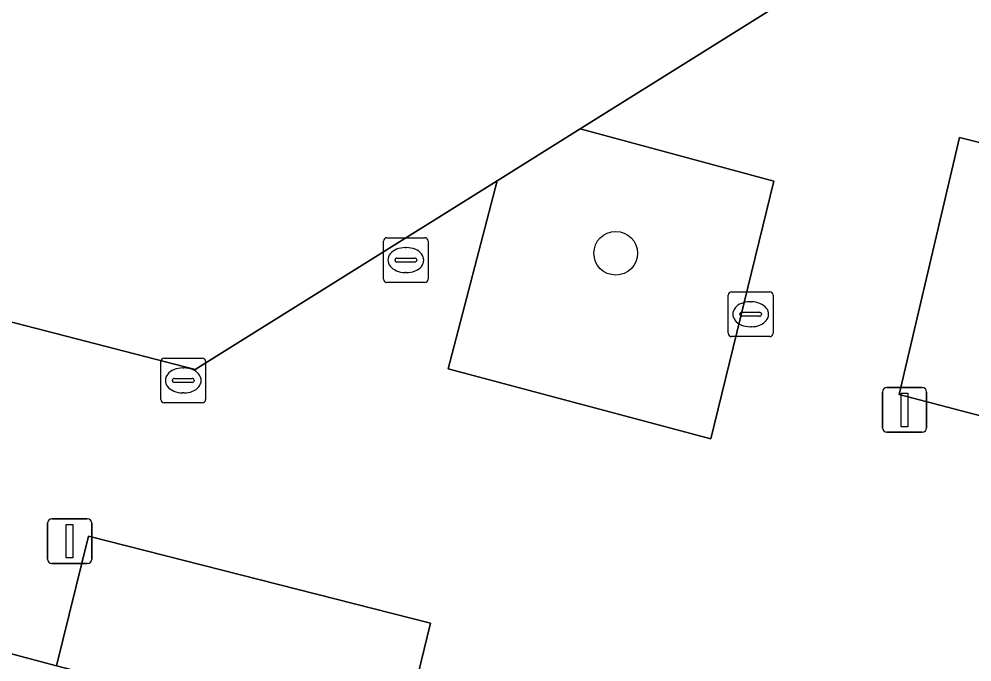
# Model space of a CAD drawing. Extents: x 163683 to 164494, y 382709 to 383872.
# Drawn here: x 164260.24 to 164281.55, y 383225.65 to 383240.03 of the extents above; entities that cross this region are included whole.
import ezdxf

# ---------------------------------------------------------------- set-up
doc = ezdxf.new("R2010")
doc.units = 0
for name, color, linetype in [('IMGEO_Boom', 7, 'Continuous'), ('IMGEO_Erf', 7, 'Continuous'), ('IMGEO_Groenvoorziening', 7, 'Continuous'), ('IMGEO_Hek', 7, 'Continuous'), ('IMGEO_Kolk', 7, 'Continuous'), ('IMGEO_Lichtmast', 7, 'Continuous'), ('IMGEO_Rijbaan_lokaal_open', 7, 'Continuous'), ('IMGEO_Voetpad_open', 7, 'Continuous')]:
    doc.layers.add(name, color=color, linetype=linetype)

msp = doc.modelspace()

# ---------------------------------------------------------------- linework, layer by layer
at = {"layer": 'IMGEO_Boom'}
msp.add_circle((164273.589, 383234.792), 0.489, dxfattribs=at)
at = {"layer": 'IMGEO_Erf'}
msp.add_lwpolyline([(164236.464, 383261.459), (164235.928, 383263.381), (164231.096, 383262.034), (164231.651, 383260.087), (164226.404, 383258.636), (164169.075, 383267.189), (164167.597, 383257.227), (164218.957, 383243.908), (164218.984, 383244.014), (164219.471, 383245.875), (164229.828, 383243.204), (164229.299, 383241.226), (164234.131, 383239.946), (164234.665, 383241.844), (164251.13, 383240.703), (164249.919, 383235.98), (164249.893, 383235.878), (164264.185, 383232.189), (164270.939, 383236.414), (164272.792, 383237.573), (164281.317, 383242.905), (164278.847, 383251.925), (164257.984, 383248.406), (164240.908, 383245.525)], close=True, dxfattribs=at)
at = {"layer": 'IMGEO_Groenvoorziening'}
for points in [[(164277.124, 383236.404), (164272.792, 383237.573), (164270.939, 383236.414), (164269.843, 383232.206), (164275.713, 383230.645)], [(164285.897, 383230.069), (164287.305, 383235.872), (164281.277, 383237.383), (164279.929, 383231.629)], [(164268.729, 383223.586), (164269.445, 383226.521), (164261.794, 383228.465), (164261.081, 383225.568)]]:
    msp.add_lwpolyline(points, close=True, dxfattribs=at)
at = {"layer": 'IMGEO_Hek'}
msp.add_lwpolyline([(164270.939, 383236.414), (164272.792, 383237.573)], dxfattribs=at)
at = {"layer": 'IMGEO_Kolk'}
for p, q in [((164268.394, 383234.212), (164268.394, 383235.064)), ((164268.469, 383235.138), (164269.321, 383235.138)), ((164269.395, 383235.064), (164269.395, 383234.212)), ((164268.882, 383234.918), (164268.907, 383234.918)), ((164268.653, 383234.632), (164268.653, 383234.644)), ((164268.696, 383234.681), (164269.094, 383234.681)), ((164269.137, 383234.644), (164269.137, 383234.632)), ((164269.091, 383234.595), (164268.693, 383234.595)), ((164268.905, 383234.358), (164268.88, 383234.358)), ((164269.321, 383234.138), (164268.469, 383234.138)), ((164276.106, 383233.001), (164276.106, 383233.853)), ((164276.181, 383233.927), (164277.033, 383233.927)), ((164277.107, 383233.853), (164277.107, 383233.001)), ((164276.594, 383233.707), (164276.619, 383233.707)), ((164276.365, 383233.421), (164276.365, 383233.433)), ((164276.803, 383233.384), (164276.405, 383233.384)), ((164276.408, 383233.47), (164276.806, 383233.47)), ((164276.849, 383233.433), (164276.849, 383233.421)), ((164276.617, 383233.147), (164276.592, 383233.147)), ((164277.033, 383232.927), (164276.181, 383232.927)), ((164263.416, 383231.521), (164263.416, 383232.373)), ((164263.491, 383232.447), (164264.343, 383232.447)), ((164264.417, 383232.373), (164264.417, 383231.521)), ((164263.904, 383232.227), (164263.929, 383232.227)), ((164263.675, 383231.941), (164263.675, 383231.953)), ((164264.113, 383231.904), (164263.715, 383231.904)), ((164263.718, 383231.99), (164264.116, 383231.99)), ((164264.159, 383231.953), (164264.159, 383231.941)), ((164263.927, 383231.667), (164263.902, 383231.667)), ((164264.343, 383231.447), (164263.491, 383231.447))]:
    msp.add_line(p, q, dxfattribs=at)
for points in [[(164268.394, 383234.212), (164268.394, 383235.064)], [(164268.469, 383235.138), (164269.321, 383235.138)], [(164269.395, 383235.064), (164269.395, 383234.212)], [(164269.321, 383234.138), (164268.469, 383234.138)], [(164276.106, 383233.001), (164276.106, 383233.853)], [(164276.181, 383233.927), (164277.033, 383233.927)], [(164277.107, 383233.853), (164277.107, 383233.001)], [(164277.033, 383232.927), (164276.181, 383232.927)], [(164263.416, 383231.521), (164263.416, 383232.373)], [(164263.491, 383232.447), (164264.343, 383232.447)], [(164264.417, 383232.373), (164264.417, 383231.521)], [(164264.343, 383231.447), (164263.491, 383231.447)]]:
    msp.add_lwpolyline(points, dxfattribs=at)
for centre, radius, start, end in [((164268.471, 383235.062), 0.0765, 91.552, 178.448), ((164268.471, 383235.062), 0.0765, 91.552, 178.448), ((164269.319, 383235.062), 0.0765, 1.552, 88.448), ((164269.319, 383235.062), 0.0765, 1.552, 88.448), ((164268.693, 383234.641), 0.0403, 85.8775, 175.7526), ((164268.69, 383234.631), 0.0366, 178.938, 274.7102), ((164269.094, 383234.638), 0.043, 264.8664, 352.4533), ((164269.098, 383234.643), 0.0386, 1.7309, 96.639), ((164268.471, 383234.214), 0.0765, 181.552, 268.448), ((164268.471, 383234.214), 0.0765, 181.552, 268.448), ((164269.319, 383234.214), 0.0765, 271.552, 358.448), ((164269.319, 383234.214), 0.0765, 271.552, 358.448), ((164276.183, 383233.851), 0.0765, 91.552, 178.448), ((164276.183, 383233.851), 0.0765, 91.552, 178.448), ((164277.031, 383233.851), 0.0765, 1.552, 88.448), ((164277.031, 383233.851), 0.0765, 1.552, 88.448), ((164276.405, 383233.43), 0.0403, 85.8775, 175.7526), ((164276.402, 383233.42), 0.0366, 178.938, 274.7102), ((164276.806, 383233.427), 0.043, 264.8664, 352.4533), ((164276.81, 383233.432), 0.0386, 1.7309, 96.639), ((164276.183, 383233.003), 0.0765, 181.552, 268.448), ((164276.183, 383233.003), 0.0765, 181.552, 268.448), ((164277.031, 383233.003), 0.0765, 271.552, 358.448), ((164277.031, 383233.003), 0.0765, 271.552, 358.448), ((164263.493, 383232.371), 0.0765, 91.552, 178.448), ((164263.493, 383232.371), 0.0765, 91.552, 178.448), ((164264.341, 383232.371), 0.0765, 1.552, 88.448), ((164264.341, 383232.371), 0.0765, 1.552, 88.448), ((164263.715, 383231.95), 0.0403, 85.8775, 175.7526), ((164263.712, 383231.94), 0.0366, 178.938, 274.7102), ((164264.116, 383231.947), 0.043, 264.8664, 352.4533), ((164264.12, 383231.952), 0.0386, 1.7309, 96.639), ((164263.493, 383231.523), 0.0765, 181.552, 268.448), ((164263.493, 383231.523), 0.0765, 181.552, 268.448), ((164264.341, 383231.523), 0.0765, 271.552, 358.448), ((164264.341, 383231.523), 0.0765, 271.552, 358.448)]:
    msp.add_arc(centre, radius, start, end, dxfattribs=at)
for centre, major_axis, ratio, start_param, end_param in [((164268.881, 383234.638), (-0.387, 0.002), 0.722429, 4.712389, 7.853982), ((164268.906, 383234.638), (-0.39, 0.002), 0.717154, 1.570796, 4.712389), ((164276.593, 383233.427), (-0.387, 0.002), 0.722429, 4.712389, 7.853982), ((164276.618, 383233.427), (-0.39, 0.002), 0.717154, 1.570796, 4.712389), ((164263.903, 383231.947), (-0.387, 0.002), 0.722429, 4.712389, 7.853982), ((164263.928, 383231.947), (-0.39, 0.002), 0.717154, 1.570796, 4.712389)]:
    msp.add_ellipse(centre, major_axis=major_axis, ratio=ratio, start_param=start_param, end_param=end_param, dxfattribs=at)
at = {"layer": 'IMGEO_Lichtmast'}
for p, q in [((164279.552, 383230.888), (164279.552, 383231.688)), ((164279.552, 383231.688), (164279.552, 383230.888)), ((164279.652, 383231.788), (164280.442, 383231.788)), ((164280.442, 383231.788), (164279.652, 383231.788)), ((164280.542, 383231.688), (164280.542, 383230.888)), ((164280.542, 383230.888), (164280.542, 383231.688)), ((164280.442, 383230.788), (164279.652, 383230.788)), ((164279.652, 383230.788), (164280.442, 383230.788)), ((164260.88, 383227.952), (164260.88, 383228.752)), ((164260.88, 383228.752), (164260.88, 383227.952)), ((164260.98, 383228.852), (164261.77, 383228.852)), ((164261.77, 383228.852), (164260.98, 383228.852)), ((164261.87, 383228.752), (164261.87, 383227.952)), ((164261.87, 383227.952), (164261.87, 383228.752)), ((164261.77, 383227.852), (164260.98, 383227.852)), ((164260.98, 383227.852), (164261.77, 383227.852))]:
    msp.add_line(p, q, dxfattribs=at)
for points in [[(164279.972, 383231.663), (164280.122, 383231.663), (164280.122, 383230.913), (164279.972, 383230.913), (164279.972, 383231.663)], [(164261.3, 383228.727), (164261.45, 383228.727), (164261.45, 383227.977), (164261.3, 383227.977), (164261.3, 383228.727)]]:
    msp.add_lwpolyline(points, dxfattribs=at)
for centre, start, end in [((164279.652, 383231.688), 90, 180), ((164279.652, 383231.688), 90, 180), ((164280.442, 383231.688), 0, 90), ((164280.442, 383231.688), 360, 90), ((164279.652, 383230.888), 180, 270), ((164279.652, 383230.888), 180, 270), ((164280.442, 383230.888), 270, 0), ((164280.442, 383230.888), 270, 0), ((164260.98, 383228.752), 90, 180), ((164260.98, 383228.752), 90, 180), ((164261.77, 383228.752), 0, 90), ((164261.77, 383228.752), 360, 90), ((164260.98, 383227.952), 180, 270), ((164260.98, 383227.952), 180, 270), ((164261.77, 383227.952), 270, 0), ((164261.77, 383227.952), 270, 0)]:
    msp.add_arc(centre, 0.1, start, end, dxfattribs=at)
at = {"layer": 'IMGEO_Rijbaan_lokaal_open'}
msp.add_lwpolyline([(164271.701, 383222.816), (164268.729, 383223.586), (164261.081, 383225.568), (164257.211, 383226.591), (164216.897, 383237.018), (164213.023, 383237.975), (164172.813, 383248.485), (164168.945, 383249.5), (164163.294, 383250.964), (164159.824, 383251.896), (164128.56, 383259.97), (164124.347, 383261.058), (164084.726, 383271.367)], dxfattribs=at)
at = {"layer": 'IMGEO_Voetpad_open'}
for points in [[(164290.661, 383235.896), (164281.317, 383242.905), (164272.792, 383237.573), (164277.124, 383236.404), (164275.713, 383230.645), (164269.843, 383232.206), (164270.939, 383236.414), (164264.185, 383232.189), (164249.893, 383235.878), (164234.131, 383239.946), (164229.299, 383241.226), (164218.957, 383243.908), (164167.597, 383257.227), (164157.09, 383262.182)], [(164159.824, 383251.896), (164163.294, 383250.964), (164164.048, 383253.848), (164169.701, 383252.396), (164168.945, 383249.5), (164172.813, 383248.485), (164173.566, 383251.389), (164213.794, 383240.946), (164213.023, 383237.975), (164216.897, 383237.018), (164217.688, 383239.925), (164257.944, 383229.494), (164257.211, 383226.591), (164261.081, 383225.568), (164261.794, 383228.465), (164269.445, 383226.521), (164268.729, 383223.586), (164271.701, 383222.816)]]:
    msp.add_lwpolyline(points, dxfattribs=at)
msp.add_lwpolyline([(164281.277, 383237.383), (164287.305, 383235.872), (164285.897, 383230.069), (164279.929, 383231.629)], close=True, dxfattribs=at)

doc.saveas('drawing.dxf')
